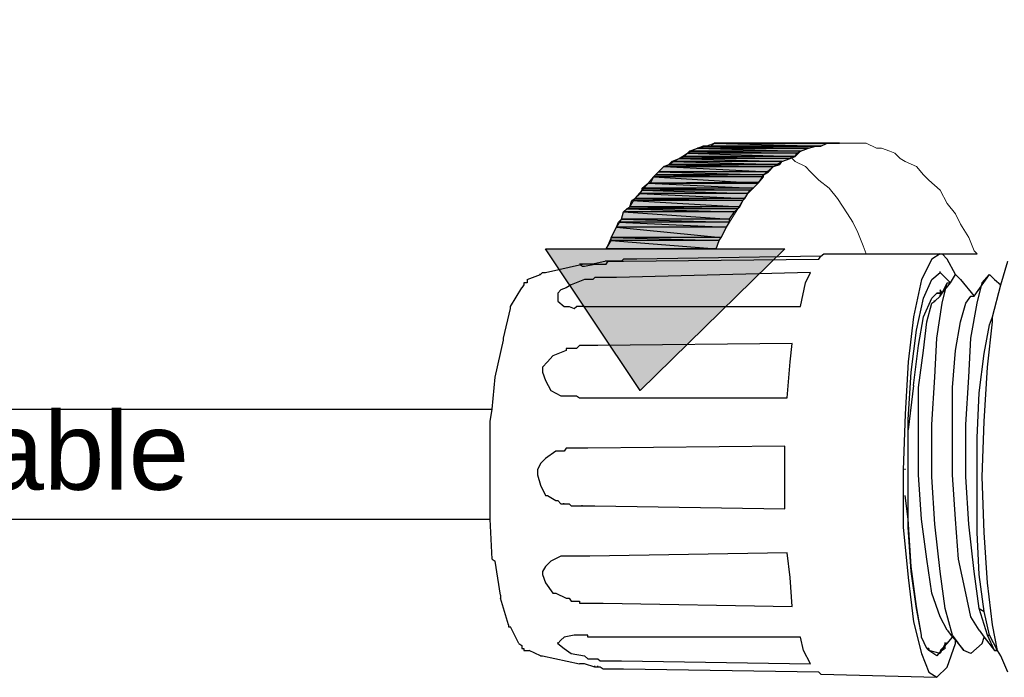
# Model space of a CAD drawing. Header units: millimetres. Extents: x 1114507 to 93926427, y 174473 to 817039.
# Tile 435 of 483: x 2215130 to 2217607, y 767492 to 769145. Entities that reach past the tile are written whole.
import ezdxf

# ---------------------------------------------------------------- set-up
doc = ezdxf.new("R2010")
doc.units = ezdxf.units.MM
doc.styles.add('Arial$001', font='arial.ttf', dxfattribs={"height": 2.041488})
doc.styles.add('Суннат', font='ariali.ttf', dxfattribs={"height": 250})

msp = doc.modelspace()

# ---------------------------------------------------------------- hatches: boundary and pattern name
h = msp.add_hatch(color=1)
h.paths.add_polyline_path([(2217132.5, 768827.5), (2216848.3, 768827.5), (2217114.4, 768822.3)])
h.paths.add_polyline_path([(2216848.3, 768827.5), (2217114.4, 768822.3), (2216835.4, 768822.3)])
h.paths.add_polyline_path([(2217114.4, 768822.3), (2216835.4, 768822.3)])
h.paths.add_polyline_path([(2216835.4, 768822.3), (2217114.4, 768822.3)])
h = msp.add_hatch(color=1)
h.paths.add_polyline_path([(2217161, 768835.2), (2216876.7, 768835.2), (2217145.4, 768827.5)])
h.paths.add_polyline_path([(2216876.7, 768835.2), (2217145.4, 768827.5), (2216869, 768827.5)])
h = msp.add_hatch(color=1)
h.paths.add_polyline_path([(2217080.8, 768801.6), (2216801.8, 768801.6), (2217067.9, 768796.5)])
h.paths.add_polyline_path([(2216801.8, 768801.6), (2217067.9, 768796.5), (2216788.9, 768796.5)])
h = msp.add_hatch(color=1)
h.paths.add_polyline_path([(2217086, 768809.4), (2216809.5, 768809.4), (2217080.8, 768801.6)])
h.paths.add_polyline_path([(2216809.5, 768809.4), (2217080.8, 768801.6), (2216801.8, 768801.6)])
h = msp.add_hatch(color=1)
h.paths.add_polyline_path([(2217093.8, 768814.6), (2216814.7, 768814.6), (2217086, 768809.4)])
h.paths.add_polyline_path([(2216814.7, 768814.6), (2217086, 768809.4), (2216809.5, 768809.4)])
h = msp.add_hatch(color=1)
h.paths.add_polyline_path([(2217114.4, 768822.3), (2216835.4, 768822.3), (2217093.8, 768814.6)])
h.paths.add_polyline_path([(2216835.4, 768822.3), (2217093.8, 768814.6), (2216814.7, 768814.6)])
h = msp.add_hatch(color=1)
h.paths.add_polyline_path([(2217026.6, 768775.8), (2216750.1, 768775.8), (2217013.7, 768762.9)])
h.paths.add_polyline_path([(2216750.1, 768775.8), (2217013.7, 768762.9), (2216737.2, 768762.9)])
h = msp.add_hatch(color=1)
h.paths.add_polyline_path([(2217042.1, 768781), (2216763, 768781), (2217026.6, 768775.8)])
h.paths.add_polyline_path([(2216763, 768781), (2217026.6, 768775.8), (2216750.1, 768775.8)])
h.paths.add_polyline_path([(2217026.6, 768775.8), (2216750.1, 768775.8)])
h.paths.add_polyline_path([(2216750.1, 768775.8), (2217026.6, 768775.8)])
h = msp.add_hatch(color=1)
h.paths.add_polyline_path([(2217047.3, 768788.7), (2216770.8, 768788.7), (2217042.1, 768781)])
h.paths.add_polyline_path([(2216770.8, 768788.7), (2217042.1, 768781), (2216763, 768781)])
h = msp.add_hatch(color=1)
h.paths.add_polyline_path([(2217067.9, 768796.5), (2216788.9, 768796.5), (2217047.3, 768788.7)])
h.paths.add_polyline_path([(2216788.9, 768796.5), (2217047.3, 768788.7), (2216770.8, 768788.7)])
h = msp.add_hatch(color=1)
h.paths.add_polyline_path([(2217000.7, 768750), (2216724.3, 768750), (2216987.8, 768734.5)])
h.paths.add_polyline_path([(2216724.3, 768750), (2216987.8, 768734.5), (2216716.5, 768734.5)])
h.paths.add_polyline_path([(2216987.8, 768734.5), (2216716.5, 768734.5), (2216711.3, 768734.5)])
h = msp.add_hatch(color=1)
h.paths.add_polyline_path([(2217000.7, 768755.1), (2216729.4, 768755.1), (2217000.7, 768750)])
h.paths.add_polyline_path([(2216729.4, 768755.1), (2217000.7, 768750), (2216724.3, 768750)])
h = msp.add_hatch(color=1)
h.paths.add_polyline_path([(2217013.7, 768762.9), (2216737.2, 768762.9), (2217000.7, 768755.1)])
h.paths.add_polyline_path([(2216737.2, 768762.9), (2217000.7, 768755.1), (2216729.4, 768755.1)])
h = msp.add_hatch(color=1)
h.paths.add_polyline_path([(2216987.8, 768734.5), (2216711.3, 768734.5), (2216974.9, 768721.5)])
h.paths.add_polyline_path([(2216711.3, 768734.5), (2216974.9, 768721.5), (2216695.8, 768721.5)])
for points in [[(2216716.5, 768734.5), (2216987.8, 768734.5), (2216987.8, 768737)], [(2216452.9, 768569.1), (2217055, 768569.1), (2216690.7, 768212.5)]]:
    msp.add_hatch(color=1).paths.add_polyline_path(points)
h = msp.add_hatch(color=1)
h.paths.add_polyline_path([(2216962, 768708.6), (2216690.7, 768708.6), (2216954.2, 768695.7)])
h.paths.add_polyline_path([(2216690.7, 768708.6), (2216954.2, 768695.7), (2216677.7, 768695.7)])
h = msp.add_hatch(color=1)
h.paths.add_polyline_path([(2216967.2, 768716.4), (2216695.8, 768716.4), (2216962, 768708.6)])
h.paths.add_polyline_path([(2216695.8, 768716.4), (2216962, 768708.6), (2216690.7, 768708.6)])
h = msp.add_hatch(color=1)
h.paths.add_polyline_path([(2216974.9, 768721.5), (2216695.8, 768721.5), (2216967.2, 768716.4)])
h.paths.add_polyline_path([(2216695.8, 768721.5), (2216967.2, 768716.4), (2216695.8, 768716.4)])
h = msp.add_hatch(color=1)
h.paths.add_polyline_path([(2216941.3, 768675), (2216664.8, 768675), (2216936.1, 768669.9)])
h.paths.add_polyline_path([(2216664.8, 768675), (2216936.1, 768669.9), (2216657.1, 768669.9)])
h = msp.add_hatch(color=1)
h.paths.add_polyline_path([(2216949.1, 768690.5), (2216670, 768690.5), (2216941.3, 768675)])
h.paths.add_polyline_path([(2216670, 768690.5), (2216941.3, 768675), (2216664.8, 768675)])
h = msp.add_hatch(color=1)
h.paths.add_polyline_path([(2216954.2, 768695.7), (2216677.7, 768695.7), (2216949.1, 768690.5)])
h.paths.add_polyline_path([(2216677.7, 768695.7), (2216949.1, 768690.5), (2216670, 768690.5)])
h = msp.add_hatch(color=1)
h.paths.add_polyline_path([(2216928.4, 768662.1), (2216649.3, 768662.1), (2216915.5, 768644)])
h.paths.add_polyline_path([(2216649.3, 768662.1), (2216915.5, 768644), (2216644.1, 768644)])
h = msp.add_hatch(color=1)
h.paths.add_polyline_path([(2216936.1, 768669.9), (2216657.1, 768669.9), (2216928.4, 768662.1)])
h.paths.add_polyline_path([(2216657.1, 768669.9), (2216928.4, 768662.1), (2216649.3, 768662.1)])
h = msp.add_hatch(color=1)
h.paths.add_polyline_path([(2216915.5, 768636.3), (2216636.4, 768636.3), (2216907.7, 768623.3)])
h.paths.add_polyline_path([(2216636.4, 768636.3), (2216907.7, 768623.3), (2216631.2, 768623.3)])
h = msp.add_hatch(color=1)
h.paths.add_polyline_path([(2216915.5, 768644), (2216644.1, 768644), (2216915.5, 768636.3)])
h.paths.add_polyline_path([(2216644.1, 768644), (2216915.5, 768636.3), (2216636.4, 768636.3)])
h = msp.add_hatch(color=1)
h.paths.add_polyline_path([(2216907.7, 768623.3), (2216631.2, 768623.3), (2216894.8, 768597.5)])
h.paths.add_polyline_path([(2216631.2, 768623.3), (2216894.8, 768597.5), (2216618.3, 768597.5)])
h = msp.add_hatch(color=1)
h.paths.add_polyline_path([(2216889.6, 768589.8), (2216618.3, 768589.8), (2216881.9, 768569.1)])
h.paths.add_polyline_path([(2216618.3, 768589.8), (2216881.9, 768569.1), (2216605.4, 768569.1)])
h = msp.add_hatch(color=1)
h.paths.add_polyline_path([(2216894.8, 768597.5), (2216618.3, 768597.5), (2216889.6, 768589.8)])
h.paths.add_polyline_path([(2216618.3, 768597.5), (2216889.6, 768589.8), (2216618.3, 768589.8)])

# ---------------------------------------------------------------- linework, layer by layer
at = {"color": 7, "linetype": 'Continuous', "lineweight": 20, "elevation": -2718483}
msp.add_lwpolyline([(2217192, 768835.2), (2217161, 768835.2), (2217145.4, 768827.5), (2217132.5, 768827.5), (2217114.4, 768822.3), (2217093.8, 768814.6), (2217080.8, 768801.6), (2217047.3, 768788.7), (2217026.6, 768775.8), (2217000.7, 768755.1), (2216987.8, 768734.5), (2216974.9, 768721.5), (2216962, 768708.6), (2216949.1, 768690.5), (2216936.1, 768669.9), (2216915.5, 768636.3), (2216889.6, 768589.8), (2216881.9, 768569.1), (2217055, 768569.1), (2216690.7, 768212.5), (2216452.9, 768569.1), (2216605.4, 768569.1), (2216618.3, 768597.5), (2216631.2, 768623.3), (2216644.1, 768644), (2216649.3, 768662.1), (2216664.8, 768675), (2216677.7, 768695.7), (2216695.8, 768716.4), (2216711.3, 768734.5), (2216724.3, 768750), (2216737.2, 768762.9), (2216750.1, 768775.8), (2216763, 768781), (2216788.9, 768796.5), (2216809.5, 768809.4), (2216835.4, 768822.3), (2216856, 768827.5), (2216876.7, 768835.2), (2216894.8, 768835.2), (2216907.7, 768835.2), (2216941.3, 768835.2)], close=True, dxfattribs=at)
at = {"color": 1, "linetype": 'Continuous', "lineweight": -2, "elevation": -2718483}
for points in [[(2216848.3, 768827.5), (2217114.4, 768822.3), (2216835.4, 768822.3)], [(2216856, 768827.5), (2217132.5, 768827.5), (2216848.3, 768827.5)], [(2217132.5, 768827.5), (2216848.3, 768827.5), (2217114.4, 768822.3)], [(2216869, 768827.5), (2217140.3, 768827.5), (2216856, 768827.5)], [(2217140.3, 768827.5), (2216856, 768827.5), (2217132.5, 768827.5)], [(2216876.7, 768835.2), (2217145.4, 768827.5), (2216869, 768827.5)], [(2217145.4, 768827.5), (2216869, 768827.5), (2217140.3, 768827.5)], [(2216894.8, 768835.2), (2217161, 768835.2), (2216876.7, 768835.2)], [(2217161, 768835.2), (2216876.7, 768835.2)], [(2216876.7, 768835.2), (2217161, 768835.2), (2217158.4, 768835.2)], [(2217161, 768835.2), (2216876.7, 768835.2), (2217145.4, 768827.5)], [(2216907.7, 768835.2), (2217179, 768835.2), (2216894.8, 768835.2)], [(2217179, 768835.2), (2216894.8, 768835.2), (2217161, 768835.2)], [(2217192, 768835.2), (2216928.4, 768835.2), (2216907.7, 768835.2)], [(2217192, 768835.2), (2216907.7, 768835.2), (2217179, 768835.2)], [(2216941.3, 768835.2), (2217192, 768835.2), (2216928.4, 768835.2)], [(2216928.4, 768835.2), (2217192, 768835.2), (2217192, 768835.2)], [(2216801.8, 768801.6), (2217067.9, 768796.5), (2216788.9, 768796.5)], [(2216809.5, 768809.4), (2217080.8, 768801.6), (2216801.8, 768801.6)], [(2217080.8, 768801.6), (2216801.8, 768801.6), (2217067.9, 768796.5)], [(2216814.7, 768814.6), (2217086, 768809.4), (2216809.5, 768809.4)], [(2217086, 768809.4), (2216809.5, 768809.4), (2217080.8, 768801.6)], [(2216835.4, 768822.3), (2217093.8, 768814.6), (2216814.7, 768814.6)], [(2217093.8, 768814.6), (2216814.7, 768814.6), (2217086, 768809.4)], [(2217114.4, 768822.3), (2216835.4, 768822.3)], [(2216835.4, 768822.3), (2217114.4, 768822.3), (2217114.4, 768822.3)], [(2217114.4, 768822.3), (2216835.4, 768822.3), (2217093.8, 768814.6)], [(2216750.1, 768775.8), (2217013.7, 768762.9), (2216737.2, 768762.9)], [(2216763, 768781), (2217026.6, 768775.8), (2216750.1, 768775.8)], [(2217026.6, 768775.8), (2216750.1, 768775.8)], [(2216750.1, 768775.8), (2217026.6, 768775.8), (2217026.6, 768775.8)], [(2217026.6, 768775.8), (2216750.1, 768775.8), (2217013.7, 768762.9)], [(2216770.8, 768788.7), (2217042.1, 768781), (2216763, 768781)], [(2217042.1, 768781), (2216763, 768781), (2217026.6, 768775.8)], [(2216788.9, 768796.5), (2217047.3, 768788.7), (2216770.8, 768788.7)], [(2217047.3, 768788.7), (2216770.8, 768788.7), (2217042.1, 768781)], [(2217067.9, 768796.5), (2216788.9, 768796.5), (2217047.3, 768788.7)], [(2216724.3, 768750), (2216987.8, 768734.5), (2216716.5, 768734.5)], [(2216729.4, 768755.1), (2217000.7, 768750), (2216724.3, 768750)], [(2217000.7, 768750), (2216724.3, 768750), (2216987.8, 768734.5)], [(2216737.2, 768762.9), (2217000.7, 768755.1), (2216729.4, 768755.1)], [(2217000.7, 768755.1), (2216729.4, 768755.1), (2217000.7, 768750)], [(2217013.7, 768762.9), (2216737.2, 768762.9), (2217000.7, 768755.1)], [(2216711.3, 768734.5), (2216974.9, 768721.5), (2216695.8, 768721.5)], [(2216987.8, 768734.5), (2216716.5, 768734.5), (2216711.3, 768734.5)], [(2216987.8, 768734.5), (2216711.3, 768734.5), (2216974.9, 768721.5)], [(2216716.5, 768734.5), (2216987.8, 768734.5), (2216987.8, 768737)], [(2216690.7, 768708.6), (2216954.2, 768695.7), (2216677.7, 768695.7)], [(2216695.8, 768716.4), (2216962, 768708.6), (2216690.7, 768708.6)], [(2216962, 768708.6), (2216690.7, 768708.6), (2216954.2, 768695.7)], [(2216974.9, 768721.5), (2216695.8, 768721.5), (2216967.2, 768716.4)], [(2216695.8, 768721.5), (2216967.2, 768716.4), (2216695.8, 768716.4)], [(2216967.2, 768716.4), (2216695.8, 768716.4), (2216962, 768708.6)], [(2216664.8, 768675), (2216936.1, 768669.9), (2216657.1, 768669.9)], [(2216670, 768690.5), (2216941.3, 768675), (2216664.8, 768675)], [(2216941.3, 768675), (2216664.8, 768675), (2216936.1, 768669.9)], [(2216677.7, 768695.7), (2216949.1, 768690.5), (2216670, 768690.5)], [(2216949.1, 768690.5), (2216670, 768690.5), (2216941.3, 768675)], [(2216954.2, 768695.7), (2216677.7, 768695.7), (2216949.1, 768690.5)], [(2216649.3, 768662.1), (2216915.5, 768644), (2216644.1, 768644)], [(2216657.1, 768669.9), (2216928.4, 768662.1), (2216649.3, 768662.1)], [(2216928.4, 768662.1), (2216649.3, 768662.1), (2216915.5, 768644)], [(2216936.1, 768669.9), (2216657.1, 768669.9), (2216928.4, 768662.1)], [(2216636.4, 768636.3), (2216907.7, 768623.3), (2216631.2, 768623.3)], [(2216644.1, 768644), (2216915.5, 768636.3), (2216636.4, 768636.3)], [(2216915.5, 768636.3), (2216636.4, 768636.3), (2216907.7, 768623.3)], [(2216915.5, 768644), (2216644.1, 768644), (2216915.5, 768636.3)], [(2216631.2, 768623.3), (2216894.8, 768597.5), (2216618.3, 768597.5)], [(2216907.7, 768623.3), (2216631.2, 768623.3), (2216894.8, 768597.5)], [(2216618.3, 768589.8), (2216881.9, 768569.1), (2216605.4, 768569.1)], [(2216894.8, 768597.5), (2216618.3, 768597.5), (2216889.6, 768589.8)], [(2216618.3, 768597.5), (2216889.6, 768589.8), (2216618.3, 768589.8)], [(2216889.6, 768589.8), (2216618.3, 768589.8), (2216881.9, 768569.1)], [(2216452.9, 768569.1), (2217055, 768569.1), (2216690.7, 768212.5)]]:
    msp.add_lwpolyline(points, close=True, dxfattribs=at)
at = {"color": 7, "linetype": 'Continuous', "lineweight": 20, "elevation": -2718483}
msp.add_lwpolyline([(2217538.2, 768556.2), (2217530.5, 768563.9), (2217517.5, 768597.5), (2217496.9, 768631.1), (2217484, 768656.9), (2217463.3, 768682.8), (2217445.2, 768716.4), (2217416.8, 768742.2), (2217403.8, 768755.1), (2217385.8, 768775.8), (2217357.3, 768788.7), (2217344.4, 768796.5), (2217331.5, 768809.4), (2217318.6, 768814.6), (2217297.9, 768822.3), (2217285, 768822.3), (2217259.1, 768835.2), (2217238.5, 768835.2), (2217220.4, 768835.2), (2217192, 768835.2), (2217161, 768835.2), (2217145.4, 768827.5), (2217132.5, 768827.5), (2217114.4, 768822.3), (2217093.8, 768814.6), (2217080.8, 768801.6), (2217067.9, 768801.6), (2217080.8, 768788.7), (2217106.7, 768775.8), (2217119.6, 768762.9), (2217140.3, 768742.2), (2217166.1, 768721.5), (2217186.8, 768695.7), (2217212.6, 768656.9), (2217225.6, 768636.3), (2217238.5, 768610.4), (2217251.4, 768576.8), (2217259.1, 768556.2)], dxfattribs=at)
at = {"color": 7, "linetype": 'Continuous', "lineweight": -2, "elevation": -2718483}
for points in [[(2217145.4, 768551), (2216682.9, 768543.2), (2216682.9, 768543.2)], [(2217140.3, 768543.2), (2217145.4, 768551), (2217145.4, 768551)], [(2217145.4, 768551), (2217153.2, 768556.2), (2217153.2, 768556.2)], [(2217153.2, 768556.2), (2217259.1, 768556.2), (2217259.1, 768556.2)], [(2217259.1, 768556.2), (2217538.2, 768556.2), (2217538.2, 768556.2)], [(2217445.2, 768556.2), (2217424.5, 768543.2), (2217424.5, 768543.2)], [(2217463.3, 768543.2), (2217450.4, 768556.2), (2217450.4, 768556.2)], [(2216452.9, 768509.6), (2216546, 768530.3), (2216546, 768530.3)], [(2216546, 768530.3), (2216538.2, 768530.3), (2216538.2, 768530.3)], [(2216538.2, 768530.3), (2216546, 768525.2), (2216546, 768525.2)], [(2216558.9, 768530.3), (2216546, 768530.3), (2216546, 768530.3)], [(2216551.1, 768525.2), (2216577, 768530.3), (2216577, 768530.3)], [(2216571.8, 768530.3), (2216558.9, 768530.3), (2216558.9, 768530.3)], [(2216605.4, 768538.1), (2216571.8, 768530.3), (2216571.8, 768530.3)], [(2216577, 768530.3), (2216584.7, 768530.3), (2216584.7, 768530.3)], [(2216584.7, 768530.3), (2216589.9, 768530.3), (2216589.9, 768530.3)], [(2216589.9, 768530.3), (2216597.6, 768530.3), (2216597.6, 768530.3)], [(2216597.6, 768530.3), (2216605.4, 768530.3), (2216605.4, 768530.3)], [(2216605.4, 768538.1), (2216602.8, 768538.1), (2216602.8, 768538.1)], [(2216605.4, 768538.1), (2216602.8, 768538.1), (2216602.8, 768538.1)], [(2216605.4, 768538.1), (2216602.8, 768538.1), (2216602.8, 768538.1)], [(2216610.6, 768538.1), (2216605.4, 768538.1), (2216605.4, 768538.1)], [(2216605.4, 768530.3), (2216610.6, 768538.1), (2216610.6, 768538.1)], [(2216610.6, 768538.1), (2216618.3, 768538.1), (2216618.3, 768538.1)], [(2216618.3, 768538.1), (2216610.6, 768538.1), (2216610.6, 768538.1)], [(2216618.3, 768538.1), (2216623.5, 768538.1), (2216623.5, 768538.1)], [(2216623.5, 768538.1), (2216618.3, 768538.1), (2216618.3, 768538.1)], [(2216631.2, 768538.1), (2216623.5, 768538.1), (2216623.5, 768538.1)], [(2216623.5, 768538.1), (2216631.2, 768538.1), (2216631.2, 768538.1)], [(2216631.2, 768538.1), (2216636.4, 768538.1), (2216636.4, 768538.1)], [(2216636.4, 768538.1), (2216631.2, 768538.1), (2216631.2, 768538.1)], [(2216636.4, 768538.1), (2216644.1, 768538.1), (2216644.1, 768538.1)], [(2216644.1, 768538.1), (2216636.4, 768538.1), (2216636.4, 768538.1)], [(2216649.3, 768543.2), (2216644.1, 768538.1), (2216644.1, 768538.1)], [(2216644.1, 768538.1), (2216649.3, 768538.1), (2216649.3, 768538.1)], [(2216657.1, 768543.2), (2216649.3, 768543.2), (2216649.3, 768543.2)], [(2216649.3, 768538.1), (2217140.3, 768543.2), (2217140.3, 768543.2)], [(2216664.8, 768543.2), (2216657.1, 768543.2), (2216657.1, 768543.2)], [(2216670, 768543.2), (2216664.8, 768543.2), (2216664.8, 768543.2)], [(2216677.7, 768543.2), (2216670, 768543.2), (2216670, 768543.2)], [(2216682.9, 768543.2), (2216677.7, 768543.2), (2216677.7, 768543.2)], [(2217424.5, 768543.2), (2217398.7, 768491.6), (2217398.7, 768491.6)], [(2217484, 768504.5), (2217463.3, 768543.2), (2217463.3, 768543.2)], [(2217597.6, 768478.6), (2217615.7, 768538.1), (2217615.7, 768538.1)], [(2216406.4, 768491.6), (2216440, 768504.5), (2216440, 768504.5)], [(2216440, 768504.5), (2216437.4, 768504.5), (2216437.4, 768504.5)], [(2216440, 768504.5), (2216445.2, 768509.6), (2216445.2, 768509.6)], [(2216445.2, 768509.6), (2216452.9, 768509.6), (2216452.9, 768509.6)], [(2216546, 768525.2), (2216551.1, 768525.2), (2216551.1, 768525.2)], [(2217119.6, 768509.6), (2216631.2, 768496.7), (2216631.2, 768496.7)], [(2217106.7, 768483.8), (2217119.6, 768509.6), (2217119.6, 768509.6)], [(2217424.5, 768491.6), (2217445.2, 768509.6), (2217445.2, 768509.6)], [(2217445.2, 768509.6), (2217445.2, 768512.2), (2217445.2, 768512.2)], [(2217445.2, 768509.6), (2217463.3, 768491.6), (2217463.3, 768491.6)], [(2217471, 768483.8), (2217484, 768504.5), (2217484, 768504.5)], [(2217471, 768483.8), (2217484, 768504.5), (2217484, 768504.5)], [(2217484, 768504.5), (2217496.9, 768491.6), (2217496.9, 768491.6)], [(2217530.5, 768450.2), (2217569.2, 768504.5), (2217569.2, 768504.5)], [(2217551.1, 768483.8), (2217569.2, 768504.5), (2217569.2, 768504.5)], [(2217569.2, 768504.5), (2217582.1, 768491.6), (2217582.1, 768491.6)], [(2216398.7, 768478.6), (2216393.5, 768470.9), (2216393.5, 768470.9)], [(2216406.4, 768483.8), (2216398.7, 768483.8), (2216398.7, 768483.8)], [(2216398.7, 768483.8), (2216398.7, 768478.6), (2216398.7, 768478.6)], [(2216406.4, 768491.6), (2216406.4, 768483.8), (2216406.4, 768483.8)], [(2216517.5, 768478.6), (2216504.6, 768470.9), (2216504.6, 768470.9)], [(2216551.1, 768491.6), (2216517.5, 768478.6), (2216517.5, 768478.6)], [(2216558.9, 768491.6), (2216551.1, 768491.6), (2216551.1, 768491.6)], [(2216564, 768491.6), (2216558.9, 768491.6), (2216558.9, 768491.6)], [(2216571.8, 768491.6), (2216564, 768491.6), (2216564, 768491.6)], [(2216577, 768496.7), (2216571.8, 768491.6), (2216571.8, 768491.6)], [(2216584.7, 768496.7), (2216577, 768496.7), (2216577, 768496.7)], [(2216589.9, 768496.7), (2216584.7, 768496.7), (2216584.7, 768496.7)], [(2216597.6, 768496.7), (2216589.9, 768496.7), (2216589.9, 768496.7)], [(2216605.4, 768496.7), (2216597.6, 768496.7), (2216597.6, 768496.7)], [(2216610.6, 768496.7), (2216605.4, 768496.7), (2216605.4, 768496.7)], [(2216618.3, 768496.7), (2216610.6, 768496.7), (2216610.6, 768496.7)], [(2216623.5, 768496.7), (2216618.3, 768496.7), (2216618.3, 768496.7)], [(2216631.2, 768496.7), (2216623.5, 768496.7), (2216623.5, 768496.7)], [(2217093.8, 768424.4), (2217106.7, 768483.8), (2217106.7, 768483.8)], [(2217398.7, 768491.6), (2217378, 768398.5), (2217378, 768398.5)], [(2217403.8, 768445), (2217424.5, 768491.6), (2217424.5, 768491.6)], [(2217450.4, 768432.1), (2217463.3, 768483.8), (2217463.3, 768483.8)], [(2217450.4, 768458), (2217471, 768483.8), (2217471, 768483.8)], [(2217450.4, 768458), (2217463.3, 768483.8), (2217463.3, 768483.8)], [(2217463.3, 768491.6), (2217471, 768483.8), (2217471, 768483.8)], [(2217463.3, 768483.8), (2217471, 768483.8), (2217471, 768483.8)], [(2217496.9, 768491.6), (2217530.5, 768450.2), (2217530.5, 768450.2)], [(2217538.2, 768432.1), (2217551.1, 768483.8), (2217551.1, 768483.8)], [(2217577, 768398.5), (2217597.6, 768478.6), (2217597.6, 768478.6)], [(2217582.1, 768491.6), (2217597.6, 768478.6), (2217597.6, 768478.6)], [(2217597.6, 768478.6), (2217595.1, 768478.6), (2217595.1, 768478.6)], [(2216365.1, 768424.4), (2216393.5, 768470.9), (2216393.5, 768470.9)], [(2216491.7, 768465.7), (2216483.9, 768458), (2216483.9, 768458)], [(2216483.9, 768458), (2216483.9, 768437.3), (2216483.9, 768437.3)], [(2216504.6, 768470.9), (2216491.7, 768465.7), (2216491.7, 768465.7)], [(2217437.4, 768458), (2217424.5, 768445), (2217424.5, 768445)], [(2217437.4, 768458), (2217445.2, 768458), (2217445.2, 768458)], [(2217445.2, 768458), (2217437.4, 768458), (2217437.4, 768458)], [(2217445.2, 768465.7), (2217445.2, 768458), (2217445.2, 768458)], [(2217450.4, 768458), (2217445.2, 768465.7), (2217445.2, 768465.7)], [(2217445.2, 768458), (2217445.2, 768450.2), (2217445.2, 768450.2)], [(2217445.2, 768450.2), (2217450.4, 768458), (2217450.4, 768458)], [(2217445.2, 768450.2), (2217450.4, 768458), (2217450.4, 768458)], [(2217445.2, 768450.2), (2217445.2, 768452.8), (2217445.2, 768452.8)], [(2217445.2, 768450.2), (2217445.2, 768452.8), (2217445.2, 768452.8)], [(2217445.2, 768450.2), (2217445.2, 768452.8), (2217445.2, 768452.8)], [(2217445.2, 768450.2), (2217445.2, 768452.8), (2217445.2, 768452.8)], [(2216483.9, 768437.3), (2216499.4, 768424.4), (2216499.4, 768424.4)], [(2217385.8, 768364.9), (2217403.8, 768445), (2217403.8, 768445)], [(2217403.8, 768398.5), (2217424.5, 768445), (2217424.5, 768445)], [(2217411.6, 768385.6), (2217424.5, 768432.1), (2217424.5, 768432.1)], [(2217424.5, 768432.1), (2217432.3, 768437.3), (2217432.3, 768437.3)], [(2217424.5, 768432.1), (2217432.3, 768437.3), (2217432.3, 768437.3)], [(2217432.3, 768437.3), (2217429.7, 768437.3), (2217429.7, 768437.3)], [(2217432.3, 768437.3), (2217445.2, 768450.2), (2217445.2, 768450.2)], [(2217432.3, 768437.3), (2217445.2, 768450.2), (2217445.2, 768450.2)], [(2217437.4, 768344.3), (2217450.4, 768432.1), (2217450.4, 768432.1)], [(2217496.9, 768385.6), (2217509.8, 768432.1), (2217509.8, 768432.1)], [(2217509.8, 768432.1), (2217522.7, 768450.2), (2217522.7, 768450.2)], [(2217522.7, 768450.2), (2217530.5, 768450.2), (2217530.5, 768450.2)], [(2217522.7, 768344.3), (2217538.2, 768432.1), (2217538.2, 768432.1)], [(2216347, 768344.3), (2216365.1, 768419.2), (2216365.1, 768419.2)], [(2216365.1, 768419.2), (2216365.1, 768424.4), (2216365.1, 768424.4)], [(2216499.4, 768424.4), (2216504.6, 768424.4), (2216504.6, 768424.4)], [(2216504.6, 768424.4), (2216512.4, 768424.4), (2216512.4, 768424.4)], [(2216512.4, 768424.4), (2216525.3, 768419.2), (2216525.3, 768419.2)], [(2216525.3, 768419.2), (2216530.5, 768424.4), (2216530.5, 768424.4)], [(2216551.1, 768424.4), (2216530.5, 768424.4), (2216530.5, 768424.4)], [(2216551.1, 768424.4), (2216577, 768424.4), (2216577, 768424.4)], [(2216577, 768424.4), (2216618.3, 768424.4), (2216618.3, 768424.4)], [(2216618.3, 768424.4), (2217093.8, 768424.4), (2217093.8, 768424.4)], [(2217378, 768398.5), (2217365.1, 768284.8), (2217365.1, 768284.8)], [(2217390.9, 768326.2), (2217403.8, 768398.5), (2217403.8, 768398.5)], [(2217403.8, 768313.3), (2217411.6, 768385.6), (2217411.6, 768385.6)], [(2217484, 768313.3), (2217496.9, 768385.6), (2217496.9, 768385.6)], [(2217556.3, 768305.5), (2217569.2, 768377.9), (2217569.2, 768377.9)], [(2217564.1, 768271.9), (2217577, 768385.6), (2217577, 768385.6)], [(2217569.2, 768377.9), (2217577, 768398.5), (2217577, 768398.5)], [(2217577, 768385.6), (2217577, 768398.5), (2217577, 768398.5)], [(2217372.8, 768259), (2217385.8, 768364.9), (2217385.8, 768364.9)], [(2216326.3, 768246.1), (2216347, 768339.1), (2216347, 768339.1)], [(2216347, 768339.1), (2216347, 768344.3), (2216347, 768344.3)], [(2217073.1, 768331.4), (2216584.7, 768326.2), (2216584.7, 768326.2)], [(2217067.9, 768284.8), (2217073.1, 768331.4), (2217073.1, 768331.4)], [(2217432.3, 768246.1), (2217437.4, 768344.3), (2217437.4, 768344.3)], [(2217517.5, 768246.1), (2217522.7, 768344.3), (2217522.7, 768344.3)], [(2216504.6, 768313.3), (2216471, 768300.3), (2216471, 768300.3)], [(2216504.6, 768318.4), (2216504.6, 768313.3), (2216504.6, 768313.3)], [(2216512.4, 768318.4), (2216504.6, 768318.4), (2216504.6, 768318.4)], [(2216517.5, 768318.4), (2216512.4, 768318.4), (2216512.4, 768318.4)], [(2216525.3, 768318.4), (2216517.5, 768318.4), (2216517.5, 768318.4)], [(2216530.5, 768318.4), (2216525.3, 768318.4), (2216525.3, 768318.4)], [(2216538.2, 768326.2), (2216530.5, 768318.4), (2216530.5, 768318.4)], [(2216546, 768326.2), (2216538.2, 768326.2), (2216538.2, 768326.2)], [(2216551.1, 768326.2), (2216546, 768326.2), (2216546, 768326.2)], [(2216558.9, 768326.2), (2216551.1, 768326.2), (2216551.1, 768326.2)], [(2216564, 768326.2), (2216558.9, 768326.2), (2216558.9, 768326.2)], [(2216571.8, 768326.2), (2216564, 768326.2), (2216564, 768326.2)], [(2216577, 768326.2), (2216571.8, 768326.2), (2216571.8, 768326.2)], [(2216584.7, 768326.2), (2216577, 768326.2), (2216577, 768326.2)], [(2217378, 768225.4), (2217390.9, 768326.2), (2217390.9, 768326.2)], [(2217390.9, 768220.2), (2217403.8, 768313.3), (2217403.8, 768313.3)], [(2217476.2, 768220.2), (2217484, 768313.3), (2217484, 768313.3)], [(2217543.4, 768207.3), (2217556.3, 768305.5), (2217556.3, 768305.5)], [(2216458.1, 768284.8), (2216445.2, 768271.9), (2216445.2, 768271.9)], [(2216471, 768300.3), (2216458.1, 768284.8), (2216458.1, 768284.8)], [(2217060.2, 768194.4), (2217067.9, 768284.8), (2217067.9, 768284.8)], [(2217365.1, 768284.8), (2217357.3, 768153.1), (2217357.3, 768153.1)], [(2216445.2, 768271.9), (2216445.2, 768259), (2216445.2, 768259)], [(2216445.2, 768259), (2216452.9, 768238.3), (2216452.9, 768238.3)], [(2217365.1, 768140.1), (2217372.8, 768259), (2217372.8, 768259)], [(2217556.3, 768135), (2217564.1, 768271.9), (2217564.1, 768271.9)], [(2216318.6, 768166), (2216326.3, 768246.1), (2216326.3, 768246.1)], [(2216452.9, 768238.3), (2216465.9, 768212.5), (2216465.9, 768212.5)], [(2217424.5, 768127.2), (2217432.3, 768246.1), (2217432.3, 768246.1)], [(2217509.8, 768127.2), (2217517.5, 768246.1), (2217517.5, 768246.1)], [(2216465.9, 768212.5), (2216491.7, 768199.6), (2216491.7, 768199.6)], [(2217378, 768225.4), (2217365.1, 768114.3), (2217365.1, 768114.3)], [(2217390.9, 768114.3), (2217390.9, 768220.2), (2217390.9, 768220.2)], [(2217476.2, 768114.3), (2217476.2, 768220.2), (2217476.2, 768220.2)], [(2217538.2, 768093.6), (2217543.4, 768207.3), (2217543.4, 768207.3)], [(2216491.7, 768199.6), (2216499.4, 768199.6), (2216499.4, 768199.6)], [(2216499.4, 768199.6), (2216504.6, 768199.6), (2216504.6, 768199.6)], [(2216504.6, 768199.6), (2216512.4, 768199.6), (2216512.4, 768199.6)], [(2216512.4, 768199.6), (2216517.5, 768199.6), (2216517.5, 768199.6)], [(2216517.5, 768199.6), (2216525.3, 768199.6), (2216525.3, 768199.6)], [(2216525.3, 768199.6), (2216530.5, 768199.6), (2216530.5, 768199.6)], [(2216530.5, 768199.6), (2216538.2, 768194.4), (2216538.2, 768194.4)], [(2216538.2, 768194.4), (2216546, 768194.4), (2216546, 768194.4)], [(2216546, 768194.4), (2216551.1, 768194.4), (2216551.1, 768194.4)], [(2216551.1, 768194.4), (2216558.9, 768194.4), (2216558.9, 768194.4)], [(2216558.9, 768194.4), (2216564, 768194.4), (2216564, 768194.4)], [(2216564, 768194.4), (2216584.7, 768194.4), (2216584.7, 768194.4)], [(2216584.7, 768194.4), (2217060.2, 768194.4), (2217060.2, 768194.4)], [(2213633.8, 768166), (2216318.6, 768166), (2216318.6, 768166)], [(2216313.4, 768135), (2216318.6, 768166), (2216318.6, 768166)], [(2216313.4, 768013.5), (2216313.4, 768135), (2216313.4, 768135)], [(2217357.3, 768153.1), (2217352.2, 768013.5), (2217352.2, 768013.5)], [(2217365.1, 768080.7), (2217365.1, 768140.1), (2217365.1, 768140.1)], [(2217551.1, 767995.4), (2217556.3, 768135), (2217556.3, 768135)], [(2217365.1, 767987.7), (2217365.1, 768114.3), (2217365.1, 768114.3)], [(2217390.9, 768000.6), (2217390.9, 768114.3), (2217390.9, 768114.3)], [(2217424.5, 767995.4), (2217424.5, 768127.2), (2217424.5, 768127.2)], [(2217476.2, 768000.6), (2217476.2, 768114.3), (2217476.2, 768114.3)], [(2217509.8, 767995.4), (2217509.8, 768127.2), (2217509.8, 768127.2)], [(2217538.2, 767974.8), (2217538.2, 768093.6), (2217538.2, 768093.6)], [(2216478.8, 768060), (2216452.9, 768041.9), (2216452.9, 768041.9)], [(2216483.9, 768060), (2216478.8, 768060), (2216478.8, 768060)], [(2216491.7, 768060), (2216483.9, 768060), (2216483.9, 768060)], [(2216499.4, 768060), (2216491.7, 768060), (2216491.7, 768060)], [(2216499.4, 768060), (2216496.9, 768060), (2216496.9, 768060)], [(2216504.6, 768067.8), (2216499.4, 768060), (2216499.4, 768060)], [(2216512.4, 768067.8), (2216504.6, 768067.8), (2216504.6, 768067.8)], [(2216517.5, 768067.8), (2216512.4, 768067.8), (2216512.4, 768067.8)], [(2216525.3, 768067.8), (2216517.5, 768067.8), (2216517.5, 768067.8)], [(2216530.5, 768067.8), (2216525.3, 768067.8), (2216525.3, 768067.8)], [(2216538.2, 768067.8), (2216530.5, 768067.8), (2216530.5, 768067.8)], [(2216546, 768067.8), (2216538.2, 768067.8), (2216538.2, 768067.8)], [(2216546, 768067.8), (2216543.4, 768067.8), (2216543.4, 768067.8)], [(2216551.1, 768067.8), (2216546, 768067.8), (2216546, 768067.8)], [(2216558.9, 768067.8), (2216551.1, 768067.8), (2216551.1, 768067.8)], [(2217055, 768073), (2216558.9, 768067.8), (2216558.9, 768067.8)], [(2217055, 768013.5), (2217055, 768073), (2217055, 768073)], [(2216452.9, 768041.9), (2216440, 768029), (2216440, 768029)], [(2216313.4, 767894.7), (2216313.4, 768013.5), (2216313.4, 768013.5)], [(2216440, 768029), (2216432.3, 768013.5), (2216432.3, 768013.5)], [(2216432.3, 768013.5), (2216432.3, 768000.6), (2216432.3, 768000.6)], [(2217055, 767915.3), (2217055, 768013.5), (2217055, 768013.5)], [(2217352.2, 768013.5), (2217352.2, 767868.8), (2217352.2, 767868.8)], [(2217357.3, 768013.5), (2217357.3, 768016.1), (2217357.3, 768016.1)], [(2216432.3, 768000.6), (2216440, 767974.8), (2216440, 767974.8)], [(2217365.1, 767868.8), (2217365.1, 767987.7), (2217365.1, 767987.7)], [(2217398.7, 767889.5), (2217390.9, 768000.6), (2217390.9, 768000.6)], [(2217432.3, 767876.6), (2217424.5, 767995.4), (2217424.5, 767995.4)], [(2217484, 767889.5), (2217476.2, 768000.6), (2217476.2, 768000.6)], [(2217517.5, 767876.6), (2217509.8, 767995.4), (2217509.8, 767995.4)], [(2217556.3, 767855.9), (2217551.1, 767995.4), (2217551.1, 767995.4)], [(2216440, 767974.8), (2216452.9, 767948.9), (2216452.9, 767948.9)], [(2217538.2, 767855.9), (2217538.2, 767974.8), (2217538.2, 767974.8)], [(2216452.9, 767948.9), (2216458.1, 767948.9), (2216458.1, 767948.9)], [(2216458.1, 767948.9), (2216478.8, 767936), (2216478.8, 767936)], [(2216478.8, 767936), (2216483.9, 767936), (2216483.9, 767936)], [(2216483.9, 767936), (2216491.7, 767928.2), (2216491.7, 767928.2)], [(2217365.1, 767889.5), (2217357.3, 767948.9), (2217357.3, 767948.9)], [(2216491.7, 767928.2), (2216499.4, 767928.2), (2216499.4, 767928.2)], [(2216499.4, 767928.2), (2216496.9, 767928.2), (2216496.9, 767928.2)], [(2216499.4, 767928.2), (2216504.6, 767928.2), (2216504.6, 767928.2)], [(2216504.6, 767928.2), (2216512.4, 767928.2), (2216512.4, 767928.2)], [(2216512.4, 767928.2), (2216517.5, 767923.1), (2216517.5, 767923.1)], [(2216517.5, 767923.1), (2216525.3, 767923.1), (2216525.3, 767923.1)], [(2216525.3, 767923.1), (2216530.5, 767923.1), (2216530.5, 767923.1)], [(2216530.5, 767923.1), (2216538.2, 767923.1), (2216538.2, 767923.1)], [(2216538.2, 767923.1), (2216546, 767923.1), (2216546, 767923.1)], [(2216546, 767923.1), (2216543.4, 767923.1), (2216543.4, 767923.1)], [(2216546, 767923.1), (2216551.1, 767923.1), (2216551.1, 767923.1)], [(2216551.1, 767923.1), (2216558.9, 767923.1), (2216558.9, 767923.1)], [(2216558.9, 767923.1), (2216577, 767923.1), (2216577, 767923.1)], [(2216577, 767923.1), (2217055, 767915.3), (2217055, 767915.3)], [(2213633.8, 767889.5), (2216313.4, 767889.5), (2216313.4, 767889.5)], [(2216313.4, 767889.5), (2216313.4, 767894.7), (2216313.4, 767894.7)], [(2216318.6, 767788.7), (2216313.4, 767889.5), (2216313.4, 767889.5)], [(2217372.8, 767770.6), (2217365.1, 767889.5), (2217365.1, 767889.5)], [(2217411.6, 767788.7), (2217398.7, 767889.5), (2217398.7, 767889.5)], [(2217491.7, 767788.7), (2217484, 767889.5), (2217484, 767889.5)], [(2217352.2, 767868.8), (2217365.1, 767742.2), (2217365.1, 767742.2)], [(2217372.8, 767757.7), (2217365.1, 767868.8), (2217365.1, 767868.8)], [(2217445.2, 767757.7), (2217432.3, 767876.6), (2217432.3, 767876.6)], [(2217530.5, 767757.7), (2217517.5, 767876.6), (2217517.5, 767876.6)], [(2217543.4, 767749.9), (2217538.2, 767855.9), (2217538.2, 767855.9)], [(2217564.1, 767729.3), (2217556.3, 767855.9), (2217556.3, 767855.9)], [(2216318.6, 767788.7), (2216326.3, 767783.5), (2216326.3, 767783.5)], [(2216339.2, 767698.3), (2216326.3, 767783.5), (2216326.3, 767783.5)], [(2216465.9, 767783.5), (2216452.9, 767770.6), (2216452.9, 767770.6)], [(2216491.7, 767796.5), (2216465.9, 767783.5), (2216465.9, 767783.5)], [(2216499.4, 767796.5), (2216491.7, 767796.5), (2216491.7, 767796.5)], [(2216504.6, 767796.5), (2216499.4, 767796.5), (2216499.4, 767796.5)], [(2216512.4, 767796.5), (2216504.6, 767796.5), (2216504.6, 767796.5)], [(2216517.5, 767796.5), (2216512.4, 767796.5), (2216512.4, 767796.5)], [(2216525.3, 767796.5), (2216517.5, 767796.5), (2216517.5, 767796.5)], [(2216530.5, 767796.5), (2216525.3, 767796.5), (2216525.3, 767796.5)], [(2216538.2, 767796.5), (2216530.5, 767796.5), (2216530.5, 767796.5)], [(2216546, 767796.5), (2216538.2, 767796.5), (2216538.2, 767796.5)], [(2216551.1, 767796.5), (2216546, 767796.5), (2216546, 767796.5)], [(2216558.9, 767796.5), (2216551.1, 767796.5), (2216551.1, 767796.5)], [(2216564, 767796.5), (2216558.9, 767796.5), (2216558.9, 767796.5)], [(2217060.2, 767804.2), (2216564, 767796.5), (2216564, 767796.5)], [(2217067.9, 767742.2), (2217060.2, 767804.2), (2217060.2, 767804.2)], [(2217424.5, 767703.4), (2217411.6, 767788.7), (2217411.6, 767788.7)], [(2217509.8, 767703.4), (2217491.7, 767788.7), (2217491.7, 767788.7)], [(2216452.9, 767770.6), (2216445.2, 767757.7), (2216445.2, 767757.7)], [(2217385.8, 767669.8), (2217372.8, 767770.6), (2217372.8, 767770.6)], [(2216445.2, 767757.7), (2216445.2, 767749.9), (2216445.2, 767749.9)], [(2216445.2, 767749.9), (2216452.9, 767729.3), (2216452.9, 767729.3)], [(2217073.1, 767669.8), (2217067.9, 767742.2), (2217067.9, 767742.2)], [(2217365.1, 767742.2), (2217378, 767631.1), (2217378, 767631.1)], [(2217385.8, 767664.7), (2217372.8, 767757.7), (2217372.8, 767757.7)], [(2217458.1, 767664.7), (2217445.2, 767757.7), (2217445.2, 767757.7)], [(2217543.4, 767664.7), (2217530.5, 767757.7), (2217530.5, 767757.7)], [(2217556.3, 767656.9), (2217543.4, 767749.9), (2217543.4, 767749.9)], [(2216452.9, 767729.3), (2216471, 767703.4), (2216471, 767703.4)], [(2217577, 767623.3), (2217564.1, 767729.3), (2217564.1, 767729.3)], [(2216339.2, 767698.3), (2216339.2, 767690.5), (2216339.2, 767690.5)], [(2216359.9, 767623.3), (2216339.2, 767690.5), (2216339.2, 767690.5)], [(2216471, 767703.4), (2216478.8, 767703.4), (2216478.8, 767703.4)], [(2216478.8, 767703.4), (2216504.6, 767690.5), (2216504.6, 767690.5)], [(2216504.6, 767690.5), (2216512.4, 767690.5), (2216512.4, 767690.5)], [(2216512.4, 767690.5), (2216517.5, 767682.8), (2216517.5, 767682.8)], [(2217445.2, 767644), (2217424.5, 767703.4), (2217424.5, 767703.4)], [(2217522.7, 767644), (2217509.8, 767703.4), (2217509.8, 767703.4)], [(2216517.5, 767682.8), (2216525.3, 767682.8), (2216525.3, 767682.8)], [(2216525.3, 767682.8), (2216530.5, 767682.8), (2216530.5, 767682.8)], [(2216530.5, 767682.8), (2216538.2, 767682.8), (2216538.2, 767682.8)], [(2216538.2, 767682.8), (2216538.2, 767677.6), (2216538.2, 767677.6)], [(2216538.2, 767677.6), (2216546, 767677.6), (2216546, 767677.6)], [(2216546, 767677.6), (2216551.1, 767677.6), (2216551.1, 767677.6)], [(2216551.1, 767677.6), (2216558.9, 767677.6), (2216558.9, 767677.6)], [(2216558.9, 767677.6), (2216564, 767677.6), (2216564, 767677.6)], [(2216564, 767677.6), (2216571.8, 767677.6), (2216571.8, 767677.6)], [(2216571.8, 767677.6), (2216577, 767677.6), (2216577, 767677.6)], [(2216577, 767677.6), (2216584.7, 767677.6), (2216584.7, 767677.6)], [(2216584.7, 767677.6), (2216597.6, 767677.6), (2216597.6, 767677.6)], [(2216597.6, 767677.6), (2217073.1, 767669.8), (2217073.1, 767669.8)], [(2217398.7, 767597.5), (2217385.8, 767669.8), (2217385.8, 767669.8)], [(2217398.7, 767597.5), (2217385.8, 767664.7), (2217385.8, 767664.7)], [(2217476.2, 767597.5), (2217458.1, 767664.7), (2217458.1, 767664.7)], [(2217564.1, 767597.5), (2217543.4, 767664.7), (2217543.4, 767664.7)], [(2217543.4, 767664.7), (2217556.3, 767656.9), (2217556.3, 767656.9)], [(2217463.3, 767610.4), (2217445.2, 767644), (2217445.2, 767644)], [(2217543.4, 767610.4), (2217522.7, 767644), (2217522.7, 767644)], [(2217569.2, 767597.5), (2217556.3, 767656.9), (2217556.3, 767656.9)], [(2216359.9, 767623.3), (2216359.9, 767618.2), (2216359.9, 767618.2)], [(2216359.9, 767618.2), (2216365.1, 767618.2), (2216365.1, 767618.2)], [(2216385.7, 767576.8), (2216365.1, 767618.2), (2216365.1, 767618.2)], [(2217378, 767631.1), (2217398.7, 767551), (2217398.7, 767551)], [(2217463.3, 767610.4), (2217476.2, 767592.3), (2217476.2, 767592.3)], [(2217543.4, 767610.4), (2217556.3, 767592.3), (2217556.3, 767592.3)], [(2217589.9, 767558.7), (2217577, 767623.3), (2217577, 767623.3)], [(2216499.4, 767592.3), (2216491.7, 767584.6), (2216491.7, 767584.6)], [(2216525.3, 767597.5), (2216499.4, 767592.3), (2216499.4, 767592.3)], [(2216530.5, 767597.5), (2216525.3, 767597.5), (2216525.3, 767597.5)], [(2216538.2, 767597.5), (2216530.5, 767597.5), (2216530.5, 767597.5)], [(2216546, 767597.5), (2216538.2, 767597.5), (2216538.2, 767597.5)], [(2216551.1, 767597.5), (2216546, 767597.5), (2216546, 767597.5)], [(2216558.9, 767597.5), (2216551.1, 767597.5), (2216551.1, 767597.5)], [(2216558.9, 767592.3), (2216558.9, 767597.5), (2216558.9, 767597.5)], [(2216564, 767592.3), (2216558.9, 767592.3), (2216558.9, 767592.3)], [(2216571.8, 767592.3), (2216564, 767592.3), (2216564, 767592.3)], [(2216577, 767592.3), (2216571.8, 767592.3), (2216571.8, 767592.3)], [(2216584.7, 767592.3), (2216577, 767592.3), (2216577, 767592.3)], [(2216589.9, 767592.3), (2216584.7, 767592.3), (2216584.7, 767592.3)], [(2216597.6, 767592.3), (2216589.9, 767592.3), (2216589.9, 767592.3)], [(2216605.4, 767592.3), (2216597.6, 767592.3), (2216597.6, 767592.3)], [(2217093.8, 767592.3), (2216605.4, 767592.3), (2216605.4, 767592.3)], [(2217101.5, 767558.7), (2217093.8, 767592.3), (2217093.8, 767592.3)], [(2217398.7, 767592.3), (2217398.7, 767597.5), (2217398.7, 767597.5)], [(2217411.6, 767563.9), (2217398.7, 767592.3), (2217398.7, 767592.3)], [(2217463.3, 767576.8), (2217476.2, 767592.3), (2217476.2, 767592.3)], [(2217504.6, 767558.7), (2217476.2, 767597.5), (2217476.2, 767597.5)], [(2217476.2, 767592.3), (2217484, 767584.6), (2217484, 767584.6)], [(2217551.1, 767576.8), (2217556.3, 767592.3), (2217556.3, 767592.3)], [(2217556.3, 767592.3), (2217582.1, 767558.7), (2217582.1, 767558.7)], [(2217564.1, 767597.5), (2217569.2, 767597.5), (2217569.2, 767597.5)], [(2217582.1, 767558.7), (2217564.1, 767597.5), (2217564.1, 767597.5)], [(2217589.9, 767558.7), (2217569.2, 767597.5), (2217569.2, 767597.5)], [(2216385.7, 767576.8), (2216393.5, 767571.7), (2216393.5, 767571.7)], [(2216393.5, 767571.7), (2216393.5, 767563.9), (2216393.5, 767563.9)], [(2216393.5, 767563.9), (2216398.7, 767563.9), (2216398.7, 767563.9)], [(2216398.7, 767563.9), (2216398.7, 767558.7), (2216398.7, 767558.7)], [(2216491.7, 767584.6), (2216483.9, 767576.8), (2216483.9, 767576.8)], [(2216483.9, 767576.8), (2216483.9, 767579.4), (2216483.9, 767579.4)], [(2216483.9, 767576.8), (2216499.4, 767563.9), (2216499.4, 767563.9)], [(2216499.4, 767563.9), (2216517.5, 767551), (2216517.5, 767551)], [(2217416.8, 767558.7), (2217411.6, 767563.9), (2217411.6, 767563.9)], [(2217416.8, 767563.9), (2217411.6, 767563.9), (2217411.6, 767563.9)], [(2217416.8, 767563.9), (2217416.8, 767558.7), (2217416.8, 767558.7)], [(2217416.8, 767558.7), (2217416.8, 767563.9), (2217416.8, 767563.9)], [(2217458.1, 767571.7), (2217437.4, 767545.8), (2217437.4, 767545.8)], [(2217458.1, 767576.8), (2217445.2, 767551), (2217445.2, 767551)], [(2217458.1, 767571.7), (2217445.2, 767558.7), (2217445.2, 767558.7)], [(2217458.1, 767563.9), (2217450.4, 767558.7), (2217450.4, 767558.7)], [(2217458.1, 767576.8), (2217458.1, 767579.4), (2217458.1, 767579.4)], [(2217458.1, 767563.9), (2217458.1, 767576.8), (2217458.1, 767576.8)], [(2217463.3, 767576.8), (2217458.1, 767571.7), (2217458.1, 767571.7)], [(2217463.3, 767576.8), (2217458.1, 767576.8), (2217458.1, 767576.8)], [(2217458.1, 767563.9), (2217458.1, 767571.7), (2217458.1, 767571.7)], [(2217463.3, 767576.8), (2217463.3, 767579.4), (2217463.3, 767579.4)], [(2217463.3, 767517.4), (2217484, 767576.8), (2217484, 767576.8)], [(2217484, 767576.8), (2217484, 767584.6), (2217484, 767584.6)], [(2217484, 767584.6), (2217504.6, 767558.7), (2217504.6, 767558.7)], [(2217551.1, 767576.8), (2217522.7, 767551), (2217522.7, 767551)], [(2216398.7, 767558.7), (2216406.4, 767558.7), (2216406.4, 767558.7)], [(2216406.4, 767558.7), (2216411.6, 767558.7), (2216411.6, 767558.7)], [(2216440, 767545.8), (2216411.6, 767558.7), (2216411.6, 767558.7)], [(2216440, 767545.8), (2216445.2, 767545.8), (2216445.2, 767545.8)], [(2216445.2, 767545.8), (2216538.2, 767525.1), (2216538.2, 767525.1)], [(2216517.5, 767551), (2216551.1, 767545.8), (2216551.1, 767545.8)], [(2216551.1, 767545.8), (2216558.9, 767538.1), (2216558.9, 767538.1)], [(2216558.9, 767538.1), (2216564, 767538.1), (2216564, 767538.1)], [(2216564, 767538.1), (2216571.8, 767538.1), (2216571.8, 767538.1)], [(2216571.8, 767538.1), (2216577, 767538.1), (2216577, 767538.1)], [(2216577, 767538.1), (2216584.7, 767538.1), (2216584.7, 767538.1)], [(2216584.7, 767538.1), (2216589.9, 767532.9), (2216589.9, 767532.9)], [(2217119.6, 767525.1), (2217101.5, 767558.7), (2217101.5, 767558.7)], [(2217398.7, 767551), (2217416.8, 767504.5), (2217416.8, 767504.5)], [(2217445.2, 767551), (2217416.8, 767558.7), (2217416.8, 767558.7)], [(2217437.4, 767545.8), (2217416.8, 767558.7), (2217416.8, 767558.7)], [(2217522.7, 767551), (2217504.6, 767558.7), (2217504.6, 767558.7)], [(2217589.9, 767558.7), (2217582.1, 767558.7), (2217582.1, 767558.7)], [(2217582.1, 767558.7), (2217589.9, 767558.7), (2217589.9, 767558.7)], [(2217597.6, 767545.8), (2217589.9, 767558.7), (2217589.9, 767558.7)], [(2217615.7, 767504.5), (2217597.6, 767545.8), (2217597.6, 767545.8)], [(2216546, 767525.1), (2216538.2, 767525.1), (2216538.2, 767525.1)], [(2216551.1, 767525.1), (2216546, 767525.1), (2216546, 767525.1)], [(2216577, 767517.4), (2216551.1, 767525.1), (2216551.1, 767525.1)], [(2216577, 767517.4), (2216577, 767520), (2216577, 767520)], [(2216584.7, 767517.4), (2216577, 767517.4), (2216577, 767517.4)], [(2216584.7, 767517.4), (2216584.7, 767520), (2216584.7, 767520)], [(2216589.9, 767517.4), (2216584.7, 767517.4), (2216584.7, 767517.4)], [(2216589.9, 767532.9), (2216597.6, 767532.9), (2216597.6, 767532.9)], [(2216597.6, 767512.2), (2216589.9, 767517.4), (2216589.9, 767517.4)], [(2216597.6, 767532.9), (2216605.4, 767532.9), (2216605.4, 767532.9)], [(2216605.4, 767512.2), (2216597.6, 767512.2), (2216597.6, 767512.2)], [(2216605.4, 767532.9), (2216610.6, 767532.9), (2216610.6, 767532.9)], [(2216610.6, 767512.2), (2216605.4, 767512.2), (2216605.4, 767512.2)], [(2216610.6, 767532.9), (2216618.3, 767532.9), (2216618.3, 767532.9)], [(2216618.3, 767512.2), (2216610.6, 767512.2), (2216610.6, 767512.2)], [(2216618.3, 767532.9), (2216623.5, 767532.9), (2216623.5, 767532.9)], [(2216623.5, 767512.2), (2216618.3, 767512.2), (2216618.3, 767512.2)], [(2216623.5, 767532.9), (2216631.2, 767532.9), (2216631.2, 767532.9)], [(2216631.2, 767512.2), (2216623.5, 767512.2), (2216623.5, 767512.2)], [(2216631.2, 767532.9), (2216644.1, 767532.9), (2216644.1, 767532.9)], [(2216636.4, 767512.2), (2216631.2, 767512.2), (2216631.2, 767512.2)], [(2216644.1, 767512.2), (2216636.4, 767512.2), (2216636.4, 767512.2)], [(2216644.1, 767532.9), (2217119.6, 767525.1), (2217119.6, 767525.1)], [(2216649.3, 767512.2), (2216644.1, 767512.2), (2216644.1, 767512.2)], [(2217140.3, 767504.5), (2216649.3, 767512.2), (2216649.3, 767512.2)], [(2217437.4, 767491.5), (2217463.3, 767517.4), (2217463.3, 767517.4)], [(2217145.4, 767499.3), (2217140.3, 767504.5), (2217140.3, 767504.5)], [(2217145.4, 767499.3), (2217437.4, 767491.5), (2217437.4, 767491.5)], [(2217416.8, 767504.5), (2217437.4, 767491.5), (2217437.4, 767491.5)]]:
    msp.add_lwpolyline(points, dxfattribs=at)
for points in [[(2216584.7, 768530.3), (2216584.7, 768530.3)], [(2216610.6, 768538.1), (2216610.6, 768538.1)], [(2216610.6, 768538.1), (2216610.6, 768538.1)], [(2216649.3, 768538.1), (2216649.3, 768538.1)], [(2216657.1, 768543.2), (2216657.1, 768543.2)], [(2216551.1, 768525.2), (2216551.1, 768525.2)], [(2217484, 768504.5), (2217484, 768504.5)], [(2216551.1, 768491.6), (2216551.1, 768491.6)], [(2216551.1, 768491.6), (2216551.1, 768491.6)], [(2216551.1, 768491.6), (2216551.1, 768491.6)], [(2216551.1, 768491.6), (2216551.1, 768491.6)], [(2216577, 768496.7), (2216577, 768496.7)], [(2217471, 768483.8), (2217471, 768483.8)], [(2217450.4, 768458), (2217450.4, 768458)], [(2216365.1, 768424.4), (2216365.1, 768424.4)], [(2216512.4, 768424.4), (2216512.4, 768424.4)], [(2216512.4, 768424.4), (2216512.4, 768424.4)], [(2216512.4, 768424.4), (2216512.4, 768424.4)], [(2216504.6, 768313.3), (2216504.6, 768313.3)], [(2216504.6, 768313.3), (2216504.6, 768313.3)], [(2216504.6, 768313.3), (2216504.6, 768313.3)], [(2216538.2, 768326.2), (2216538.2, 768326.2)], [(2216465.9, 768212.5), (2216465.9, 768212.5)], [(2216491.7, 768199.6), (2216491.7, 768199.6)], [(2216512.4, 768199.6), (2216512.4, 768199.6)], [(2216558.9, 768194.4), (2216558.9, 768194.4)], [(2216478.8, 768060), (2216478.8, 768060)], [(2216478.8, 768060), (2216478.8, 768060)], [(2216478.8, 768060), (2216478.8, 768060)], [(2216491.7, 767796.5), (2216491.7, 767796.5)], [(2216491.7, 767796.5), (2216491.7, 767796.5)], [(2216491.7, 767796.5), (2216491.7, 767796.5)], [(2216491.7, 767796.5), (2216491.7, 767796.5)], [(2216512.4, 767796.5), (2216512.4, 767796.5)], [(2216558.9, 767796.5), (2216558.9, 767796.5)], [(2216504.6, 767690.5), (2216504.6, 767690.5)], [(2216525.3, 767597.5), (2216525.3, 767597.5)], [(2216530.5, 767597.5), (2216530.5, 767597.5)], [(2217398.7, 767597.5), (2217398.7, 767597.5)], [(2216517.5, 767551), (2216517.5, 767551)], [(2216551.1, 767545.8), (2216551.1, 767545.8)], [(2216577, 767538.1), (2216577, 767538.1)], [(2217437.4, 767545.8), (2217437.4, 767545.8)], [(2217589.9, 767558.7), (2217589.9, 767558.7)], [(2217589.9, 767558.7), (2217589.9, 767558.7)], [(2216610.6, 767512.2), (2216610.6, 767512.2)], [(2216649.3, 767512.2), (2216649.3, 767512.2)]]:
    msp.add_lwpolyline(points, close=True, dxfattribs=at)

# ---------------------------------------------------------------- texts
at = {"color": 7, "style": 'Arial$001'}
msp.add_text('DC Cable', height=195.91, dxfattribs=at).set_placement((2214370.2, 767963.1, -2718483))
at = {"color": 0, "insert": (1658556.4, 769145.4), "char_height": 200, "width": 5434.652, "attachment_point": 1, "style": 'Суннат'}
msp.add_mtext('\\pi1694.65184;{\\fISOCPEUR|b0|i0|c204|p34;\\LВвод от солнечных панелей к \\fISOCPEUR|b0|i0|c0|p34;\\P\\pi3194.65184;\\fISOCPEUR|b0|i0|c204|p34;инвертор с крыши }', dxfattribs=at)

doc.saveas('drawing.dxf')
